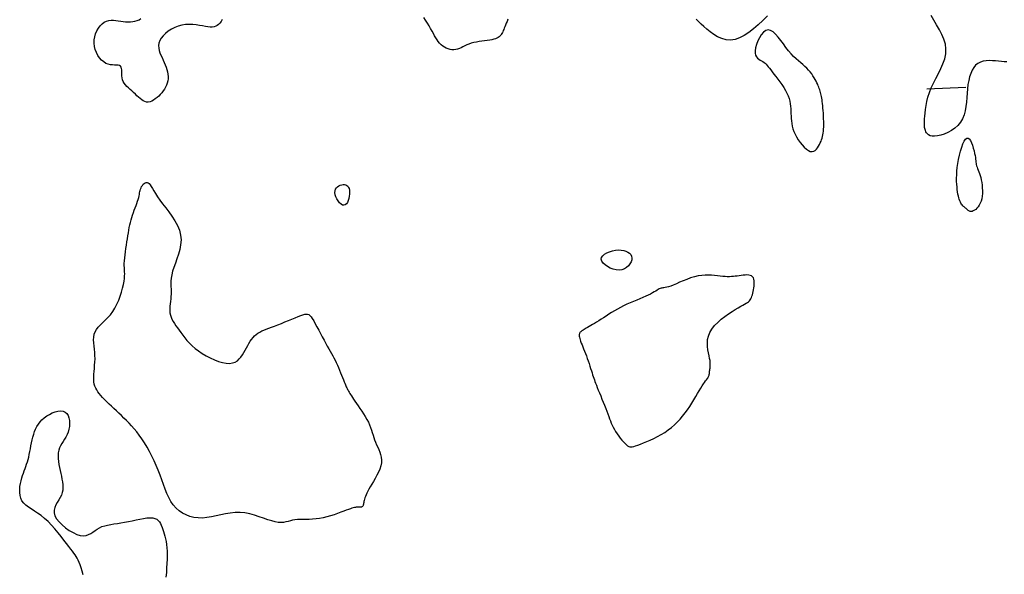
# Model space of a CAD drawing. Header units: millimetres. Extents: x 32690613 to 32693367, y 5343692 to 5344708.
# Tile 940 of 1009: x 32693066 to 32693092, y 5344599 to 5344613. Entities that reach past the tile are written whole.
import ezdxf

# ---------------------------------------------------------------- set-up
doc = ezdxf.new("R2010")
doc.units = ezdxf.units.MM
doc.header["$LTSCALE"] = 20
doc.layers.add('02-DGM_HL_491.00', color=62, linetype='Continuous')

msp = doc.modelspace()

# ---------------------------------------------------------------- linework, layer by layer
at = {"layer": '02-DGM_HL_491.00', "elevation": 491, "flags": 128}
for points in [[(32693071.671, 5344613.137), (32693071.639, 5344613.085), (32693071.608, 5344613.041), (32693071.575, 5344613.006), (32693071.541, 5344612.979), (32693071.503, 5344612.96), (32693071.462, 5344612.947), (32693071.416, 5344612.941), (32693071.364, 5344612.941), (32693071.305, 5344612.947), (32693071.238, 5344612.957), (32693071.165, 5344612.97), (32693071.085, 5344612.983), (32693071.001, 5344612.996), (32693070.913, 5344613.005), (32693070.822, 5344613.008), (32693070.729, 5344613.004), (32693070.636, 5344612.99), (32693070.544, 5344612.965), (32693070.454, 5344612.93), (32693070.368, 5344612.887), (32693070.288, 5344612.836), (32693070.216, 5344612.78), (32693070.154, 5344612.719), (32693070.104, 5344612.656), (32693070.068, 5344612.593), (32693070.047, 5344612.529), (32693070.039, 5344612.466), (32693070.042, 5344612.404), (32693070.055, 5344612.342), (32693070.075, 5344612.28), (32693070.1, 5344612.219), (32693070.128, 5344612.157), (32693070.157, 5344612.096), (32693070.185, 5344612.034), (32693070.21, 5344611.973), (32693070.233, 5344611.912), (32693070.253, 5344611.851), (32693070.269, 5344611.791), (32693070.279, 5344611.732), (32693070.285, 5344611.674), (32693070.284, 5344611.617), (32693070.277, 5344611.561), (32693070.263, 5344611.507), (32693070.244, 5344611.454), (32693070.219, 5344611.403), (32693070.191, 5344611.353), (32693070.158, 5344611.305), (32693070.122, 5344611.259), (32693070.083, 5344611.214), (32693070.042, 5344611.172), (32693069.999, 5344611.133), (32693069.955, 5344611.098), (32693069.91, 5344611.068), (32693069.865, 5344611.044), (32693069.82, 5344611.028), (32693069.775, 5344611.019), (32693069.732, 5344611.02), (32693069.689, 5344611.03), (32693069.648, 5344611.049), (32693069.607, 5344611.075), (32693069.567, 5344611.107), (32693069.526, 5344611.144), (32693069.485, 5344611.183), (32693069.444, 5344611.223), (32693069.401, 5344611.264), (32693069.357, 5344611.303), (32693069.313, 5344611.342), (32693069.27, 5344611.38), (32693069.23, 5344611.419), (32693069.193, 5344611.458), (32693069.16, 5344611.5), (32693069.134, 5344611.544), (32693069.114, 5344611.59), (32693069.103, 5344611.64), (32693069.098, 5344611.692), (32693069.096, 5344611.744), (32693069.096, 5344611.795), (32693069.095, 5344611.841), (32693069.091, 5344611.883), (32693069.082, 5344611.917), (32693069.065, 5344611.942), (32693069.039, 5344611.957), (32693069.003, 5344611.964), (32693068.961, 5344611.967), (32693068.913, 5344611.967), (32693068.861, 5344611.969), (32693068.805, 5344611.975), (32693068.747, 5344611.988), (32693068.69, 5344612.011), (32693068.633, 5344612.046), (32693068.579, 5344612.093), (32693068.529, 5344612.149), (32693068.484, 5344612.215), (32693068.446, 5344612.286), (32693068.416, 5344612.363), (32693068.395, 5344612.444), (32693068.386, 5344612.527), (32693068.389, 5344612.61), (32693068.403, 5344612.692), (32693068.427, 5344612.771), (32693068.459, 5344612.846), (32693068.499, 5344612.914), (32693068.544, 5344612.975), (32693068.595, 5344613.026), (32693068.649, 5344613.065), (32693068.704, 5344613.093), (32693068.762, 5344613.109), (32693068.822, 5344613.116), (32693068.882, 5344613.116), (32693068.944, 5344613.111), (32693069.006, 5344613.103), (32693069.069, 5344613.093), (32693069.131, 5344613.084), (32693069.194, 5344613.078), (32693069.256, 5344613.074), (32693069.317, 5344613.075), (32693069.377, 5344613.08), (32693069.434, 5344613.09), (32693069.488, 5344613.106), (32693069.54, 5344613.128), (32693069.587, 5344613.158)], [(32693078.989, 5344613.142), (32693078.965, 5344613.087), (32693078.943, 5344613.037), (32693078.924, 5344612.991), (32693078.907, 5344612.95), (32693078.893, 5344612.913), (32693078.88, 5344612.88), (32693078.868, 5344612.85), (32693078.857, 5344612.823), (32693078.845, 5344612.799), (32693078.832, 5344612.776), (32693078.818, 5344612.754), (32693078.803, 5344612.733), (32693078.784, 5344612.712), (32693078.762, 5344612.693), (32693078.736, 5344612.675), (32693078.705, 5344612.658), (32693078.669, 5344612.642), (32693078.626, 5344612.628), (32693078.577, 5344612.616), (32693078.521, 5344612.606), (32693078.458, 5344612.596), (32693078.391, 5344612.588), (32693078.322, 5344612.579), (32693078.251, 5344612.569), (32693078.181, 5344612.558), (32693078.113, 5344612.544), (32693078.049, 5344612.526), (32693077.99, 5344612.506), (32693077.935, 5344612.482), (32693077.884, 5344612.457), (32693077.835, 5344612.433), (32693077.788, 5344612.409), (32693077.743, 5344612.389), (32693077.697, 5344612.373), (32693077.65, 5344612.362), (32693077.602, 5344612.357), (32693077.553, 5344612.359), (32693077.504, 5344612.367), (32693077.454, 5344612.381), (32693077.406, 5344612.4), (32693077.36, 5344612.425), (32693077.316, 5344612.454), (32693077.275, 5344612.488), (32693077.238, 5344612.526), (32693077.204, 5344612.569), (32693077.172, 5344612.615), (32693077.14, 5344612.665), (32693077.109, 5344612.719), (32693077.077, 5344612.777), (32693077.043, 5344612.838), (32693077.006, 5344612.903), (32693076.966, 5344612.972), (32693076.924, 5344613.043), (32693076.879, 5344613.114), (32693076.834, 5344613.186)], [(32693085.638, 5344613.229), (32693085.518, 5344613.111), (32693085.398, 5344612.999), (32693085.278, 5344612.896), (32693085.158, 5344612.803), (32693085.039, 5344612.726), (32693084.922, 5344612.665), (32693084.805, 5344612.625), (32693084.69, 5344612.608), (32693084.576, 5344612.616), (32693084.466, 5344612.645), (32693084.359, 5344612.691), (32693084.259, 5344612.75), (32693084.165, 5344612.816), (32693084.08, 5344612.884), (32693084.004, 5344612.952), (32693083.94, 5344613.012), (32693083.887, 5344613.063), (32693083.846, 5344613.105), (32693083.813, 5344613.14)], [(32693091.765, 5344612.049), (32693091.7, 5344612.053), (32693091.63, 5344612.059), (32693091.556, 5344612.066), (32693091.477, 5344612.074), (32693091.397, 5344612.079), (32693091.316, 5344612.081), (32693091.236, 5344612.077), (32693091.16, 5344612.065), (32693091.088, 5344612.044), (32693091.023, 5344612.01), (32693090.967, 5344611.964), (32693090.917, 5344611.905), (32693090.876, 5344611.834), (32693090.841, 5344611.754), (32693090.812, 5344611.665), (32693090.789, 5344611.568), (32693090.77, 5344611.466), (32693090.757, 5344611.358), (32693090.747, 5344611.246), (32693090.739, 5344611.133), (32693090.73, 5344611.019), (32693090.717, 5344610.906), (32693090.699, 5344610.797), (32693090.672, 5344610.692), (32693090.634, 5344610.593), (32693090.582, 5344610.503), (32693090.515, 5344610.422), (32693090.436, 5344610.351), (32693090.349, 5344610.291), (32693090.257, 5344610.24), (32693090.163, 5344610.2), (32693090.072, 5344610.17), (32693089.987, 5344610.151), (32693089.912, 5344610.143), (32693089.85, 5344610.146), (32693089.8, 5344610.157), (32693089.761, 5344610.176), (32693089.731, 5344610.201), (32693089.708, 5344610.229), (32693089.692, 5344610.259), (32693089.68, 5344610.289), (32693089.672, 5344610.317), (32693089.665, 5344610.343), (32693089.661, 5344610.367), (32693089.657, 5344610.391), (32693089.655, 5344610.418), (32693089.655, 5344610.449), (32693089.656, 5344610.486), (32693089.658, 5344610.533), (32693089.661, 5344610.589), (32693089.666, 5344610.658), (32693089.673, 5344610.738), (32693089.683, 5344610.828), (32693089.698, 5344610.927), (32693089.719, 5344611.032), (32693089.747, 5344611.144), (32693089.784, 5344611.26), (32693089.83, 5344611.38), (32693089.887, 5344611.502), (32693089.949, 5344611.625), (32693090.014, 5344611.75), (32693090.076, 5344611.875), (32693090.131, 5344612.001), (32693090.174, 5344612.128), (32693090.202, 5344612.253), (32693090.208, 5344612.379), (32693090.192, 5344612.503), (32693090.155, 5344612.627), (32693090.102, 5344612.75), (32693090.039, 5344612.873), (32693089.969, 5344612.995), (32693089.898, 5344613.117), (32693089.83, 5344613.24)], [(32693089.715, 5344611.359), (32693090.714, 5344611.398)], [(32693068.109, 5344598.905), (32693068.08, 5344598.997), (32693068.053, 5344599.081), (32693068.029, 5344599.157), (32693068.005, 5344599.224), (32693067.982, 5344599.281), (32693067.958, 5344599.33), (32693067.932, 5344599.375), (32693067.904, 5344599.418), (32693067.871, 5344599.462), (32693067.834, 5344599.511), (32693067.79, 5344599.566), (32693067.739, 5344599.631), (32693067.68, 5344599.707), (32693067.614, 5344599.794), (32693067.541, 5344599.887), (32693067.464, 5344599.984), (32693067.381, 5344600.082), (32693067.296, 5344600.177), (32693067.208, 5344600.267), (32693067.119, 5344600.349), (32693067.03, 5344600.421), (32693066.942, 5344600.484), (32693066.857, 5344600.54), (32693066.777, 5344600.592), (32693066.704, 5344600.642), (32693066.639, 5344600.692), (32693066.584, 5344600.745), (32693066.54, 5344600.803), (32693066.509, 5344600.868), (32693066.491, 5344600.938), (32693066.482, 5344601.012), (32693066.482, 5344601.088), (32693066.489, 5344601.166), (32693066.502, 5344601.242), (32693066.518, 5344601.316), (32693066.537, 5344601.387), (32693066.557, 5344601.452), (32693066.578, 5344601.513), (32693066.599, 5344601.571), (32693066.619, 5344601.627), (32693066.64, 5344601.682), (32693066.659, 5344601.738), (32693066.678, 5344601.796), (32693066.696, 5344601.858), (32693066.712, 5344601.923), (32693066.726, 5344601.992), (32693066.741, 5344602.063), (32693066.755, 5344602.137), (32693066.769, 5344602.212), (32693066.784, 5344602.287), (32693066.801, 5344602.361), (32693066.819, 5344602.434), (32693066.84, 5344602.505), (32693066.864, 5344602.574), (32693066.891, 5344602.641), (32693066.923, 5344602.704), (32693066.961, 5344602.765), (32693067.004, 5344602.823), (32693067.053, 5344602.877), (32693067.11, 5344602.928), (32693067.174, 5344602.975), (32693067.244, 5344603.017), (32693067.317, 5344603.053), (32693067.391, 5344603.08), (32693067.463, 5344603.097), (32693067.531, 5344603.103), (32693067.593, 5344603.096), (32693067.646, 5344603.074), (32693067.689, 5344603.037), (32693067.721, 5344602.987), (32693067.743, 5344602.926), (32693067.755, 5344602.858), (32693067.759, 5344602.784), (32693067.754, 5344602.709), (32693067.742, 5344602.634), (32693067.722, 5344602.563), (32693067.695, 5344602.497), (32693067.664, 5344602.436), (32693067.63, 5344602.379), (32693067.595, 5344602.323), (32693067.56, 5344602.269), (32693067.529, 5344602.213), (32693067.502, 5344602.156), (32693067.482, 5344602.095), (32693067.47, 5344602.029), (32693067.466, 5344601.96), (32693067.468, 5344601.887), (32693067.475, 5344601.812), (32693067.486, 5344601.735), (32693067.501, 5344601.658), (32693067.517, 5344601.58), (32693067.534, 5344601.504), (32693067.55, 5344601.429), (32693067.565, 5344601.356), (32693067.577, 5344601.284), (32693067.585, 5344601.214), (32693067.587, 5344601.145), (32693067.583, 5344601.078), (32693067.571, 5344601.013), (32693067.55, 5344600.948), (32693067.52, 5344600.885), (32693067.483, 5344600.823), (32693067.446, 5344600.76), (32693067.41, 5344600.697), (32693067.382, 5344600.632), (32693067.365, 5344600.564), (32693067.365, 5344600.494), (32693067.384, 5344600.419), (32693067.426, 5344600.341), (32693067.489, 5344600.261), (32693067.566, 5344600.182), (32693067.655, 5344600.108), (32693067.751, 5344600.041), (32693067.849, 5344599.985), (32693067.945, 5344599.941), (32693068.034, 5344599.915), (32693068.113, 5344599.906), (32693068.182, 5344599.914), (32693068.245, 5344599.934), (32693068.303, 5344599.964), (32693068.358, 5344600), (32693068.412, 5344600.039), (32693068.467, 5344600.077), (32693068.526, 5344600.112), (32693068.59, 5344600.14), (32693068.66, 5344600.163), (32693068.734, 5344600.181), (32693068.813, 5344600.196), (32693068.896, 5344600.209), (32693068.983, 5344600.222), (32693069.075, 5344600.236), (32693069.17, 5344600.252), (32693069.268, 5344600.271), (32693069.367, 5344600.292), (32693069.466, 5344600.313), (32693069.562, 5344600.333), (32693069.655, 5344600.35), (32693069.741, 5344600.362), (32693069.82, 5344600.367), (32693069.888, 5344600.363), (32693069.945, 5344600.351), (32693069.992, 5344600.329), (32693070.031, 5344600.299), (32693070.062, 5344600.262), (32693070.087, 5344600.22), (32693070.109, 5344600.173), (32693070.128, 5344600.121), (32693070.146, 5344600.068), (32693070.164, 5344600.012), (32693070.182, 5344599.953), (32693070.2, 5344599.892), (32693070.216, 5344599.826), (32693070.231, 5344599.755), (32693070.243, 5344599.679), (32693070.252, 5344599.597), (32693070.258, 5344599.507), (32693070.259, 5344599.409), (32693070.258, 5344599.305), (32693070.253, 5344599.195), (32693070.246, 5344599.08), (32693070.238, 5344598.962), (32693070.228, 5344598.842)]]:
    msp.add_lwpolyline(points, dxfattribs=at)
for points in [[(32693085.319, 5344612.334), (32693085.32, 5344612.27), (32693085.332, 5344612.218), (32693085.353, 5344612.177), (32693085.381, 5344612.144), (32693085.414, 5344612.118), (32693085.448, 5344612.095), (32693085.484, 5344612.076), (32693085.517, 5344612.057), (32693085.548, 5344612.036), (32693085.575, 5344612.014), (32693085.602, 5344611.988), (32693085.628, 5344611.959), (32693085.655, 5344611.926), (32693085.685, 5344611.888), (32693085.719, 5344611.845), (32693085.757, 5344611.795), (32693085.801, 5344611.738), (32693085.849, 5344611.676), (32693085.9, 5344611.61), (32693085.952, 5344611.539), (32693086.003, 5344611.467), (32693086.051, 5344611.393), (32693086.095, 5344611.319), (32693086.133, 5344611.247), (32693086.163, 5344611.176), (32693086.187, 5344611.108), (32693086.204, 5344611.041), (32693086.216, 5344610.975), (32693086.225, 5344610.911), (32693086.231, 5344610.848), (32693086.234, 5344610.785), (32693086.237, 5344610.722), (32693086.239, 5344610.66), (32693086.243, 5344610.597), (32693086.248, 5344610.534), (32693086.257, 5344610.47), (32693086.27, 5344610.404), (32693086.287, 5344610.337), (32693086.31, 5344610.269), (32693086.341, 5344610.198), (32693086.378, 5344610.126), (32693086.422, 5344610.054), (32693086.471, 5344609.984), (32693086.524, 5344609.919), (32693086.577, 5344609.861), (32693086.631, 5344609.813), (32693086.684, 5344609.777), (32693086.733, 5344609.755), (32693086.778, 5344609.749), (32693086.819, 5344609.758), (32693086.856, 5344609.778), (32693086.889, 5344609.808), (32693086.919, 5344609.845), (32693086.945, 5344609.886), (32693086.968, 5344609.93), (32693086.989, 5344609.974), (32693087.007, 5344610.015), (32693087.022, 5344610.055), (32693087.036, 5344610.094), (32693087.047, 5344610.134), (32693087.056, 5344610.176), (32693087.063, 5344610.221), (32693087.069, 5344610.27), (32693087.072, 5344610.324), (32693087.075, 5344610.385), (32693087.075, 5344610.45), (32693087.075, 5344610.519), (32693087.073, 5344610.59), (32693087.07, 5344610.662), (32693087.067, 5344610.733), (32693087.062, 5344610.801), (32693087.057, 5344610.866), (32693087.051, 5344610.926), (32693087.045, 5344610.981), (32693087.039, 5344611.031), (32693087.032, 5344611.078), (32693087.024, 5344611.121), (32693087.017, 5344611.161), (32693087.009, 5344611.199), (32693087, 5344611.234), (32693086.992, 5344611.268), (32693086.983, 5344611.3), (32693086.973, 5344611.332), (32693086.963, 5344611.365), (32693086.95, 5344611.398), (32693086.936, 5344611.432), (32693086.921, 5344611.469), (32693086.902, 5344611.508), (32693086.882, 5344611.551), (32693086.858, 5344611.596), (32693086.831, 5344611.643), (32693086.801, 5344611.692), (32693086.768, 5344611.741), (32693086.731, 5344611.791), (32693086.69, 5344611.84), (32693086.645, 5344611.887), (32693086.596, 5344611.934), (32693086.543, 5344611.979), (32693086.487, 5344612.026), (32693086.428, 5344612.076), (32693086.367, 5344612.13), (32693086.304, 5344612.189), (32693086.239, 5344612.256), (32693086.174, 5344612.332), (32693086.108, 5344612.418), (32693086.042, 5344612.508), (32693085.976, 5344612.598), (32693085.91, 5344612.683), (32693085.844, 5344612.758), (32693085.78, 5344612.817), (32693085.716, 5344612.856), (32693085.653, 5344612.868), (32693085.591, 5344612.851), (32693085.532, 5344612.808), (32693085.477, 5344612.746), (32693085.428, 5344612.669), (32693085.387, 5344612.584), (32693085.353, 5344612.496), (32693085.33, 5344612.41)], [(32693090.512, 5344609.444), (32693090.531, 5344609.551), (32693090.555, 5344609.659), (32693090.582, 5344609.764), (32693090.611, 5344609.862), (32693090.643, 5344609.949), (32693090.676, 5344610.02), (32693090.709, 5344610.071), (32693090.742, 5344610.098), (32693090.775, 5344610.098), (32693090.805, 5344610.075), (32693090.835, 5344610.034), (32693090.862, 5344609.977), (32693090.886, 5344609.912), (32693090.908, 5344609.842), (32693090.926, 5344609.771), (32693090.941, 5344609.705), (32693090.952, 5344609.648), (32693090.96, 5344609.598), (32693090.966, 5344609.554), (32693090.97, 5344609.516), (32693090.974, 5344609.481), (32693090.979, 5344609.449), (32693090.984, 5344609.417), (32693090.993, 5344609.385), (32693091.004, 5344609.351), (32693091.017, 5344609.314), (32693091.033, 5344609.275), (32693091.049, 5344609.233), (32693091.066, 5344609.187), (32693091.083, 5344609.137), (32693091.098, 5344609.082), (32693091.112, 5344609.023), (32693091.124, 5344608.958), (32693091.133, 5344608.89), (32693091.138, 5344608.819), (32693091.14, 5344608.748), (32693091.139, 5344608.676), (32693091.133, 5344608.607), (32693091.122, 5344608.541), (32693091.106, 5344608.48), (32693091.085, 5344608.425), (32693091.059, 5344608.377), (32693091.03, 5344608.335), (32693091, 5344608.299), (32693090.968, 5344608.269), (32693090.936, 5344608.246), (32693090.905, 5344608.229), (32693090.877, 5344608.218), (32693090.852, 5344608.214), (32693090.829, 5344608.215), (32693090.809, 5344608.221), (32693090.791, 5344608.231), (32693090.775, 5344608.243), (32693090.759, 5344608.257), (32693090.743, 5344608.272), (32693090.727, 5344608.288), (32693090.71, 5344608.302), (32693090.693, 5344608.317), (32693090.676, 5344608.331), (32693090.658, 5344608.347), (32693090.641, 5344608.364), (32693090.623, 5344608.383), (32693090.607, 5344608.405), (32693090.591, 5344608.43), (32693090.576, 5344608.458), (32693090.561, 5344608.49), (32693090.548, 5344608.527), (32693090.536, 5344608.567), (32693090.524, 5344608.612), (32693090.514, 5344608.662), (32693090.505, 5344608.717), (32693090.497, 5344608.776), (32693090.49, 5344608.841), (32693090.484, 5344608.911), (32693090.481, 5344608.987), (32693090.48, 5344609.067), (32693090.482, 5344609.154), (32693090.488, 5344609.245), (32693090.498, 5344609.342)], [(32693073.012, 5344605.28), (32693073.096, 5344605.312), (32693073.184, 5344605.347), (32693073.275, 5344605.384), (32693073.365, 5344605.421), (32693073.453, 5344605.457), (32693073.536, 5344605.49), (32693073.612, 5344605.521), (32693073.679, 5344605.547), (32693073.735, 5344605.568), (32693073.782, 5344605.581), (32693073.821, 5344605.587), (32693073.855, 5344605.585), (32693073.886, 5344605.573), (32693073.915, 5344605.55), (32693073.944, 5344605.516), (32693073.976, 5344605.469), (32693074.013, 5344605.409), (32693074.053, 5344605.339), (32693074.096, 5344605.26), (32693074.141, 5344605.176), (32693074.186, 5344605.088), (32693074.232, 5344605.001), (32693074.277, 5344604.916), (32693074.32, 5344604.835), (32693074.361, 5344604.762), (32693074.399, 5344604.695), (32693074.435, 5344604.633), (32693074.469, 5344604.574), (32693074.501, 5344604.517), (32693074.532, 5344604.461), (32693074.562, 5344604.403), (32693074.592, 5344604.343), (32693074.621, 5344604.28), (32693074.649, 5344604.215), (32693074.677, 5344604.149), (32693074.703, 5344604.083), (32693074.728, 5344604.019), (32693074.751, 5344603.959), (32693074.772, 5344603.903), (32693074.792, 5344603.854), (32693074.808, 5344603.812), (32693074.823, 5344603.776), (32693074.836, 5344603.746), (32693074.848, 5344603.72), (32693074.86, 5344603.697), (32693074.871, 5344603.675), (32693074.882, 5344603.654), (32693074.894, 5344603.633), (32693074.907, 5344603.61), (32693074.921, 5344603.584), (32693074.937, 5344603.555), (32693074.956, 5344603.523), (32693074.979, 5344603.488), (32693075.004, 5344603.447), (32693075.034, 5344603.402), (32693075.069, 5344603.352), (32693075.108, 5344603.295), (32693075.151, 5344603.234), (32693075.197, 5344603.169), (32693075.243, 5344603.1), (32693075.29, 5344603.03), (32693075.334, 5344602.959), (32693075.375, 5344602.887), (32693075.412, 5344602.817), (32693075.443, 5344602.748), (32693075.47, 5344602.681), (32693075.493, 5344602.615), (32693075.513, 5344602.55), (32693075.533, 5344602.487), (32693075.553, 5344602.424), (32693075.574, 5344602.362), (32693075.597, 5344602.301), (32693075.624, 5344602.239), (32693075.652, 5344602.177), (32693075.68, 5344602.115), (32693075.706, 5344602.051), (32693075.727, 5344601.985), (32693075.742, 5344601.917), (32693075.749, 5344601.846), (32693075.745, 5344601.773), (32693075.729, 5344601.696), (32693075.704, 5344601.616), (32693075.671, 5344601.536), (32693075.631, 5344601.456), (32693075.589, 5344601.377), (32693075.545, 5344601.3), (32693075.502, 5344601.228), (32693075.463, 5344601.161), (32693075.428, 5344601.1), (32693075.399, 5344601.045), (32693075.374, 5344600.996), (32693075.354, 5344600.951), (32693075.337, 5344600.911), (32693075.323, 5344600.874), (32693075.313, 5344600.841), (32693075.304, 5344600.81), (32693075.298, 5344600.782), (32693075.293, 5344600.756), (32693075.289, 5344600.732), (32693075.285, 5344600.711), (32693075.281, 5344600.692), (32693075.276, 5344600.677), (32693075.269, 5344600.663), (32693075.26, 5344600.653), (32693075.249, 5344600.646), (32693075.235, 5344600.642), (32693075.219, 5344600.639), (32693075.202, 5344600.638), (32693075.183, 5344600.638), (32693075.163, 5344600.638), (32693075.143, 5344600.639), (32693075.122, 5344600.638), (32693075.101, 5344600.637), (32693075.079, 5344600.634), (32693075.054, 5344600.629), (32693075.025, 5344600.622), (32693074.992, 5344600.611), (32693074.952, 5344600.598), (32693074.904, 5344600.581), (32693074.847, 5344600.56), (32693074.781, 5344600.535), (32693074.705, 5344600.506), (32693074.623, 5344600.476), (32693074.536, 5344600.446), (32693074.444, 5344600.416), (32693074.35, 5344600.389), (32693074.256, 5344600.366), (32693074.163, 5344600.348), (32693074.072, 5344600.336), (32693073.984, 5344600.329), (32693073.899, 5344600.326), (32693073.817, 5344600.325), (32693073.74, 5344600.325), (32693073.666, 5344600.324), (32693073.597, 5344600.321), (32693073.532, 5344600.314), (32693073.472, 5344600.303), (32693073.415, 5344600.288), (32693073.359, 5344600.273), (32693073.302, 5344600.259), (32693073.242, 5344600.249), (32693073.178, 5344600.244), (32693073.106, 5344600.247), (32693073.026, 5344600.26), (32693072.936, 5344600.284), (32693072.837, 5344600.316), (32693072.73, 5344600.354), (32693072.616, 5344600.393), (32693072.497, 5344600.431), (32693072.375, 5344600.464), (32693072.25, 5344600.489), (32693072.125, 5344600.502), (32693072, 5344600.501), (32693071.876, 5344600.488), (32693071.753, 5344600.467), (32693071.631, 5344600.441), (32693071.511, 5344600.414), (32693071.393, 5344600.389), (32693071.277, 5344600.37), (32693071.163, 5344600.359), (32693071.052, 5344600.361), (32693070.945, 5344600.375), (32693070.841, 5344600.401), (32693070.743, 5344600.439), (32693070.651, 5344600.488), (32693070.565, 5344600.547), (32693070.486, 5344600.617), (32693070.416, 5344600.697), (32693070.354, 5344600.787), (32693070.3, 5344600.885), (32693070.251, 5344600.99), (32693070.206, 5344601.102), (32693070.164, 5344601.218), (32693070.121, 5344601.338), (32693070.078, 5344601.46), (32693070.031, 5344601.583), (32693069.98, 5344601.706), (32693069.925, 5344601.828), (32693069.867, 5344601.947), (32693069.806, 5344602.064), (32693069.743, 5344602.177), (32693069.678, 5344602.284), (32693069.612, 5344602.386), (32693069.546, 5344602.481), (32693069.48, 5344602.569), (32693069.414, 5344602.649), (32693069.349, 5344602.724), (32693069.283, 5344602.794), (32693069.218, 5344602.86), (32693069.153, 5344602.923), (32693069.088, 5344602.984), (32693069.023, 5344603.045), (32693068.959, 5344603.105), (32693068.894, 5344603.164), (32693068.832, 5344603.223), (32693068.771, 5344603.281), (32693068.713, 5344603.338), (32693068.658, 5344603.394), (32693068.607, 5344603.448), (32693068.561, 5344603.499), (32693068.52, 5344603.548), (32693068.484, 5344603.596), (32693068.454, 5344603.644), (32693068.428, 5344603.692), (32693068.408, 5344603.742), (32693068.393, 5344603.794), (32693068.383, 5344603.849), (32693068.378, 5344603.909), (32693068.378, 5344603.974), (32693068.381, 5344604.044), (32693068.387, 5344604.117), (32693068.395, 5344604.195), (32693068.402, 5344604.274), (32693068.407, 5344604.356), (32693068.411, 5344604.439), (32693068.41, 5344604.522), (32693068.404, 5344604.605), (32693068.396, 5344604.687), (32693068.387, 5344604.768), (32693068.38, 5344604.847), (32693068.376, 5344604.924), (32693068.379, 5344604.998), (32693068.391, 5344605.068), (32693068.414, 5344605.133), (32693068.449, 5344605.195), (32693068.494, 5344605.254), (32693068.549, 5344605.312), (32693068.609, 5344605.37), (32693068.674, 5344605.432), (32693068.739, 5344605.498), (32693068.804, 5344605.571), (32693068.866, 5344605.652), (32693068.922, 5344605.742), (32693068.973, 5344605.84), (32693069.018, 5344605.942), (32693069.057, 5344606.046), (32693069.091, 5344606.15), (32693069.118, 5344606.25), (32693069.14, 5344606.343), (32693069.155, 5344606.427), (32693069.165, 5344606.5), (32693069.17, 5344606.564), (32693069.171, 5344606.621), (32693069.17, 5344606.673), (32693069.167, 5344606.723), (32693069.164, 5344606.774), (32693069.162, 5344606.827), (32693069.162, 5344606.886), (32693069.166, 5344606.953), (32693069.172, 5344607.025), (32693069.18, 5344607.103), (32693069.191, 5344607.184), (32693069.202, 5344607.268), (32693069.215, 5344607.352), (32693069.228, 5344607.434), (32693069.241, 5344607.515), (32693069.253, 5344607.592), (32693069.265, 5344607.665), (32693069.277, 5344607.735), (32693069.29, 5344607.803), (32693069.303, 5344607.87), (32693069.318, 5344607.934), (32693069.334, 5344607.998), (32693069.353, 5344608.061), (32693069.373, 5344608.125), (32693069.395, 5344608.187), (32693069.418, 5344608.249), (32693069.441, 5344608.31), (32693069.463, 5344608.368), (32693069.484, 5344608.424), (32693069.503, 5344608.477), (32693069.518, 5344608.526), (32693069.53, 5344608.572), (32693069.539, 5344608.614), (32693069.547, 5344608.653), (32693069.553, 5344608.689), (32693069.56, 5344608.724), (32693069.568, 5344608.757), (32693069.577, 5344608.789), (32693069.59, 5344608.821), (32693069.606, 5344608.853), (32693069.626, 5344608.883), (32693069.648, 5344608.911), (32693069.672, 5344608.934), (32693069.697, 5344608.951), (32693069.724, 5344608.961), (32693069.75, 5344608.962), (32693069.775, 5344608.953), (32693069.8, 5344608.933), (32693069.825, 5344608.901), (32693069.852, 5344608.859), (32693069.883, 5344608.807), (32693069.919, 5344608.744), (32693069.961, 5344608.673), (32693070.012, 5344608.594), (32693070.073, 5344608.506), (32693070.144, 5344608.412), (32693070.222, 5344608.31), (32693070.303, 5344608.203), (32693070.383, 5344608.091), (32693070.458, 5344607.975), (32693070.522, 5344607.855), (32693070.572, 5344607.733), (32693070.603, 5344607.61), (32693070.614, 5344607.485), (32693070.605, 5344607.361), (32693070.583, 5344607.238), (32693070.55, 5344607.118), (32693070.511, 5344607.001), (32693070.47, 5344606.889), (32693070.431, 5344606.783), (32693070.399, 5344606.684), (32693070.376, 5344606.593), (32693070.363, 5344606.51), (32693070.356, 5344606.432), (32693070.354, 5344606.359), (32693070.355, 5344606.291), (32693070.358, 5344606.225), (32693070.361, 5344606.162), (32693070.361, 5344606.099), (32693070.357, 5344606.036), (32693070.351, 5344605.974), (32693070.343, 5344605.912), (32693070.335, 5344605.85), (32693070.328, 5344605.789), (32693070.324, 5344605.729), (32693070.324, 5344605.671), (32693070.33, 5344605.614), (32693070.341, 5344605.559), (32693070.359, 5344605.505), (32693070.383, 5344605.452), (32693070.411, 5344605.398), (32693070.444, 5344605.345), (32693070.481, 5344605.289), (32693070.521, 5344605.232), (32693070.564, 5344605.173), (32693070.609, 5344605.111), (32693070.657, 5344605.046), (32693070.71, 5344604.98), (32693070.767, 5344604.912), (32693070.83, 5344604.844), (32693070.9, 5344604.776), (32693070.977, 5344604.708), (32693071.063, 5344604.642), (32693071.157, 5344604.578), (32693071.258, 5344604.518), (32693071.363, 5344604.462), (32693071.47, 5344604.414), (32693071.575, 5344604.374), (32693071.677, 5344604.345), (32693071.772, 5344604.327), (32693071.859, 5344604.323), (32693071.935, 5344604.333), (32693072, 5344604.357), (32693072.057, 5344604.392), (32693072.106, 5344604.436), (32693072.149, 5344604.486), (32693072.188, 5344604.542), (32693072.223, 5344604.602), (32693072.256, 5344604.662), (32693072.289, 5344604.721), (32693072.322, 5344604.779), (32693072.354, 5344604.835), (32693072.388, 5344604.888), (32693072.423, 5344604.938), (32693072.459, 5344604.985), (32693072.498, 5344605.027), (32693072.539, 5344605.065), (32693072.583, 5344605.098), (32693072.63, 5344605.127), (32693072.681, 5344605.153), (32693072.737, 5344605.177), (32693072.797, 5344605.201), (32693072.863, 5344605.225), (32693072.934, 5344605.251)], [(32693074.788, 5344608.374), (32693074.752, 5344608.381), (32693074.713, 5344608.404), (32693074.675, 5344608.44), (32693074.639, 5344608.485), (32693074.608, 5344608.536), (32693074.582, 5344608.591), (32693074.564, 5344608.646), (32693074.557, 5344608.698), (32693074.561, 5344608.745), (32693074.574, 5344608.787), (32693074.597, 5344608.822), (32693074.625, 5344608.851), (32693074.658, 5344608.874), (32693074.694, 5344608.891), (32693074.731, 5344608.902), (32693074.768, 5344608.907), (32693074.801, 5344608.905), (32693074.832, 5344608.897), (32693074.859, 5344608.882), (32693074.883, 5344608.861), (32693074.902, 5344608.834), (32693074.917, 5344608.8), (32693074.927, 5344608.76), (32693074.932, 5344608.713), (32693074.931, 5344608.66), (32693074.925, 5344608.604), (32693074.913, 5344608.548), (32693074.897, 5344608.495), (32693074.876, 5344608.448), (32693074.851, 5344608.41), (32693074.822, 5344608.384)], [(32693082.164, 5344607.023), (32693082.159, 5344606.973), (32693082.142, 5344606.921), (32693082.114, 5344606.871), (32693082.076, 5344606.823), (32693082.027, 5344606.781), (32693081.971, 5344606.748), (32693081.907, 5344606.724), (32693081.836, 5344606.714), (32693081.76, 5344606.719), (32693081.683, 5344606.736), (32693081.607, 5344606.765), (32693081.536, 5344606.802), (32693081.474, 5344606.846), (32693081.425, 5344606.893), (32693081.392, 5344606.943), (32693081.379, 5344606.992), (32693081.388, 5344607.039), (32693081.417, 5344607.082), (32693081.463, 5344607.122), (32693081.522, 5344607.156), (32693081.59, 5344607.185), (32693081.664, 5344607.207), (32693081.741, 5344607.222), (32693081.816, 5344607.229), (32693081.887, 5344607.228), (32693081.953, 5344607.218), (32693082.011, 5344607.201), (32693082.062, 5344607.177), (32693082.103, 5344607.147), (32693082.135, 5344607.11), (32693082.155, 5344607.069)], [(32693080.993, 5344605.222), (32693080.963, 5344605.205), (32693080.937, 5344605.19), (32693080.914, 5344605.177), (32693080.895, 5344605.165), (32693080.878, 5344605.154), (32693080.863, 5344605.143), (32693080.851, 5344605.133), (32693080.84, 5344605.121), (32693080.831, 5344605.109), (32693080.823, 5344605.095), (32693080.818, 5344605.08), (32693080.814, 5344605.062), (32693080.813, 5344605.041), (32693080.814, 5344605.018), (32693080.818, 5344604.991), (32693080.826, 5344604.961), (32693080.836, 5344604.926), (32693080.85, 5344604.888), (32693080.866, 5344604.845), (32693080.885, 5344604.799), (32693080.905, 5344604.749), (32693080.927, 5344604.696), (32693080.949, 5344604.639), (32693080.973, 5344604.579), (32693080.996, 5344604.516), (32693081.019, 5344604.451), (32693081.042, 5344604.385), (32693081.064, 5344604.319), (32693081.085, 5344604.255), (32693081.106, 5344604.193), (32693081.124, 5344604.134), (32693081.142, 5344604.08), (32693081.157, 5344604.031), (32693081.172, 5344603.986), (32693081.186, 5344603.944), (32693081.201, 5344603.902), (32693081.216, 5344603.858), (32693081.233, 5344603.812), (32693081.253, 5344603.761), (32693081.276, 5344603.703), (32693081.302, 5344603.638), (32693081.332, 5344603.566), (32693081.364, 5344603.489), (32693081.396, 5344603.409), (32693081.429, 5344603.329), (32693081.462, 5344603.248), (32693081.493, 5344603.17), (32693081.521, 5344603.097), (32693081.546, 5344603.028), (32693081.569, 5344602.965), (32693081.591, 5344602.905), (32693081.612, 5344602.849), (32693081.634, 5344602.794), (32693081.657, 5344602.74), (32693081.684, 5344602.687), (32693081.713, 5344602.632), (32693081.747, 5344602.575), (32693081.785, 5344602.518), (32693081.825, 5344602.462), (32693081.866, 5344602.407), (32693081.908, 5344602.356), (32693081.948, 5344602.31), (32693081.987, 5344602.269), (32693082.022, 5344602.235), (32693082.053, 5344602.21), (32693082.082, 5344602.193), (32693082.11, 5344602.184), (32693082.14, 5344602.181), (32693082.173, 5344602.185), (32693082.212, 5344602.195), (32693082.259, 5344602.21), (32693082.315, 5344602.231), (32693082.382, 5344602.256), (32693082.459, 5344602.285), (32693082.543, 5344602.319), (32693082.633, 5344602.358), (32693082.726, 5344602.4), (32693082.82, 5344602.448), (32693082.914, 5344602.499), (32693083.005, 5344602.555), (32693083.091, 5344602.616), (32693083.173, 5344602.68), (32693083.251, 5344602.748), (32693083.325, 5344602.82), (32693083.395, 5344602.895), (32693083.462, 5344602.972), (32693083.526, 5344603.053), (32693083.586, 5344603.135), (32693083.644, 5344603.219), (32693083.7, 5344603.304), (32693083.752, 5344603.388), (32693083.801, 5344603.47), (32693083.847, 5344603.548), (32693083.889, 5344603.621), (32693083.928, 5344603.687), (32693083.964, 5344603.746), (32693083.995, 5344603.795), (32693084.023, 5344603.837), (32693084.048, 5344603.872), (32693084.07, 5344603.901), (32693084.088, 5344603.926), (32693084.104, 5344603.947), (32693084.116, 5344603.966), (32693084.126, 5344603.985), (32693084.134, 5344604.003), (32693084.14, 5344604.022), (32693084.144, 5344604.041), (32693084.147, 5344604.061), (32693084.15, 5344604.081), (32693084.152, 5344604.102), (32693084.154, 5344604.125), (32693084.157, 5344604.148), (32693084.161, 5344604.172), (32693084.165, 5344604.198), (32693084.168, 5344604.228), (32693084.171, 5344604.261), (32693084.171, 5344604.299), (32693084.169, 5344604.343), (32693084.164, 5344604.393), (32693084.154, 5344604.451), (32693084.14, 5344604.517), (32693084.124, 5344604.591), (32693084.109, 5344604.67), (32693084.099, 5344604.754), (32693084.095, 5344604.842), (32693084.102, 5344604.932), (32693084.122, 5344605.023), (32693084.158, 5344605.113), (32693084.212, 5344605.203), (32693084.281, 5344605.29), (32693084.363, 5344605.373), (32693084.452, 5344605.452), (32693084.545, 5344605.526), (32693084.639, 5344605.594), (32693084.729, 5344605.654), (32693084.812, 5344605.706), (32693084.886, 5344605.75), (32693084.949, 5344605.786), (32693085.004, 5344605.815), (32693085.05, 5344605.84), (32693085.089, 5344605.863), (32693085.123, 5344605.883), (32693085.151, 5344605.904), (32693085.174, 5344605.926), (32693085.194, 5344605.951), (32693085.212, 5344605.98), (32693085.226, 5344606.011), (32693085.239, 5344606.045), (32693085.25, 5344606.082), (32693085.259, 5344606.121), (32693085.268, 5344606.163), (32693085.276, 5344606.208), (32693085.284, 5344606.255), (32693085.291, 5344606.303), (32693085.296, 5344606.351), (32693085.298, 5344606.398), (32693085.296, 5344606.442), (32693085.289, 5344606.482), (32693085.276, 5344606.516), (32693085.256, 5344606.544), (32693085.229, 5344606.564), (32693085.194, 5344606.578), (32693085.155, 5344606.585), (32693085.11, 5344606.588), (32693085.063, 5344606.586), (32693085.013, 5344606.582), (32693084.962, 5344606.576), (32693084.911, 5344606.569), (32693084.862, 5344606.562), (32693084.812, 5344606.556), (32693084.763, 5344606.55), (32693084.713, 5344606.546), (32693084.661, 5344606.544), (32693084.607, 5344606.543), (32693084.55, 5344606.545), (32693084.489, 5344606.549), (32693084.424, 5344606.556), (32693084.355, 5344606.565), (32693084.282, 5344606.574), (32693084.204, 5344606.581), (32693084.123, 5344606.585), (32693084.038, 5344606.584), (32693083.95, 5344606.578), (32693083.858, 5344606.563), (32693083.762, 5344606.541), (32693083.666, 5344606.511), (32693083.569, 5344606.476), (32693083.475, 5344606.439), (32693083.385, 5344606.401), (32693083.301, 5344606.364), (32693083.224, 5344606.331), (32693083.157, 5344606.304), (32693083.101, 5344606.285), (32693083.054, 5344606.272), (32693083.016, 5344606.264), (32693082.984, 5344606.259), (32693082.957, 5344606.256), (32693082.933, 5344606.253), (32693082.911, 5344606.249), (32693082.888, 5344606.243), (32693082.864, 5344606.232), (32693082.837, 5344606.217), (32693082.807, 5344606.199), (32693082.774, 5344606.177), (32693082.735, 5344606.154), (32693082.69, 5344606.128), (32693082.64, 5344606.1), (32693082.582, 5344606.071), (32693082.517, 5344606.041), (32693082.446, 5344606.011), (32693082.369, 5344605.979), (32693082.288, 5344605.946), (32693082.204, 5344605.911), (32693082.12, 5344605.875), (32693082.035, 5344605.837), (32693081.951, 5344605.798), (32693081.869, 5344605.756), (32693081.79, 5344605.713), (32693081.713, 5344605.669), (32693081.64, 5344605.624), (32693081.568, 5344605.58), (32693081.5, 5344605.536), (32693081.435, 5344605.494), (32693081.372, 5344605.454), (32693081.313, 5344605.416), (32693081.256, 5344605.38), (32693081.203, 5344605.348), (32693081.154, 5344605.317), (32693081.108, 5344605.29), (32693081.066, 5344605.265), (32693081.027, 5344605.242)]]:
    msp.add_lwpolyline(points, close=True, dxfattribs=at)

doc.saveas('drawing.dxf')
